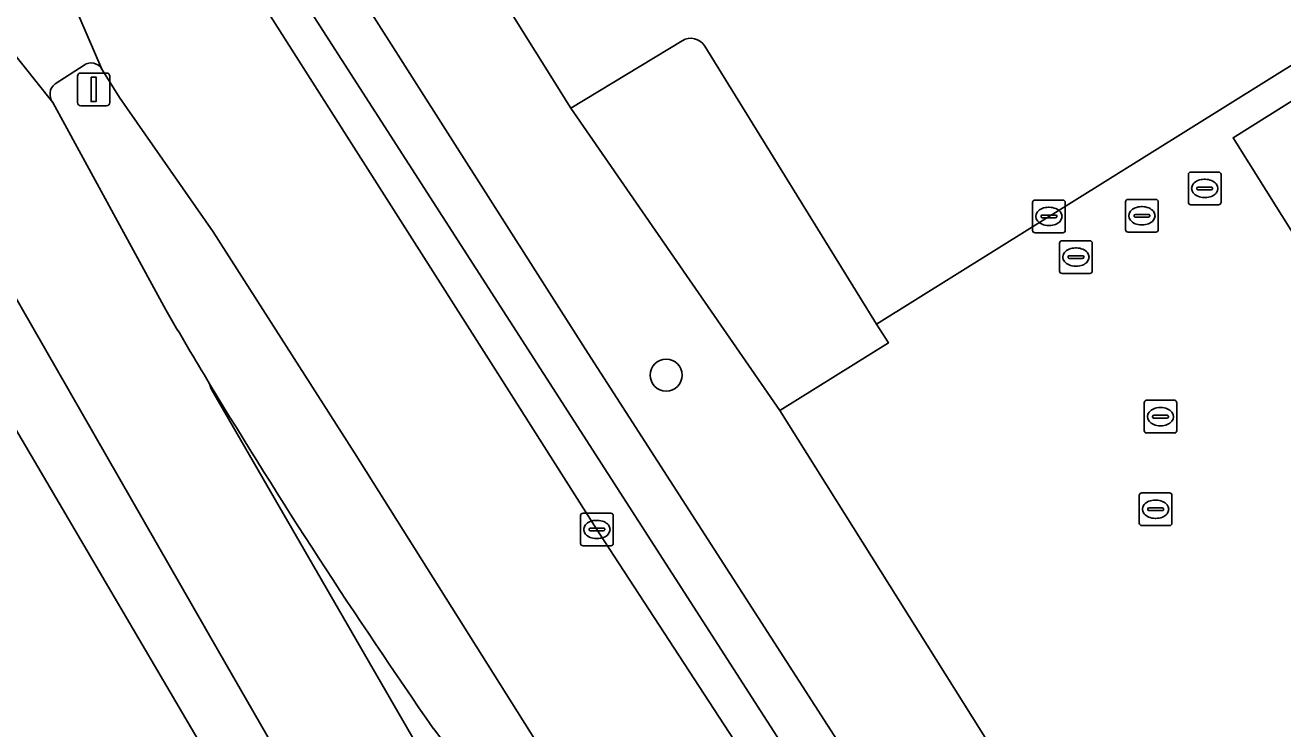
# Model space of a CAD drawing. Extents: x 158455 to 159797, y 387218 to 388672.
# Drawn here: x 158510.1 to 158548.6, y 387739.12 to 387760.66 of the extents above; entities that cross this region are included whole.
import ezdxf

# ---------------------------------------------------------------- set-up
doc = ezdxf.new("R2010")
doc.units = 0
for name, color, linetype in [('IMGEO_Berm_groen', 7, 'Continuous'), ('IMGEO_Boom', 7, 'Continuous'), ('IMGEO_Brandkraan', 7, 'Continuous'), ('IMGEO_Hek', 7, 'Continuous'), ('IMGEO_Kolk', 7, 'Continuous'), ('IMGEO_Pand', 7, 'Continuous'), ('IMGEO_Rijbaan_lokaal_open', 7, 'Continuous'), ('IMGEO_Rijbaan_regionaal_gesloten', 7, 'Continuous'), ('IMGEO_Rioolput', 7, 'Continuous'), ('IMGEO_Verkeersbordpaal', 7, 'Continuous'), ('IMGEO_Voetpad_open', 7, 'Continuous')]:
    doc.layers.add(name, color=color, linetype=linetype)

msp = doc.modelspace()

# ---------------------------------------------------------------- linework, layer by layer
at = {"layer": 'IMGEO_Berm_groen'}
for points in [[(158490.254, 387825.218), (158489.044, 387827.172), (158488.184, 387829.067), (158487.671, 387828.745), (158485, 387824.221), (158484.237, 387821.378), (158506.024, 387783.964), (158509.758, 387777.954), (158515.06, 387769.897), (158527.238, 387750.747), (158548.722, 387717.403), (158561.527, 387695.629), (158567.142, 387685.228), (158568.545, 387685.937), (158571.712, 387687.537), (158533.201, 387748.867), (158526.8, 387758.122)], [(158526.8, 387758.122), (158519.107, 387770.428), (158518.605, 387771.196), (158513.011, 387780.144), (158511.027, 387783.319), (158510.564, 387784.118), (158502.966, 387796.221), (158502.484, 387797.039), (158500, 387801.036), (158494.925, 387809.202), (158494.382, 387809.941), (158486.771, 387822.384), (158490.072, 387824.441)], [(158515.06, 387769.897), (158509.758, 387777.954), (158506.024, 387783.964), (158484.237, 387821.378), (158483.961, 387820.346), (158485.074, 387816.76), (158488.697, 387810.722), (158500, 387791.321), (158504.739, 387783.19), (158508.513, 387777.116), (158508.527, 387777.094), (158525.962, 387750), (158547.445, 387716.616)], [(158560.214, 387694.903), (158565.803, 387684.551), (158567.142, 387685.228), (158561.527, 387695.629), (158548.722, 387717.403), (158527.238, 387750.747), (158515.06, 387769.897)], [(158511.899, 387759.433), (158511.011, 387758.864)], [(158520.176, 387747.57), (158515.849, 387754.329), (158512.984, 387758.448), (158512.445, 387759.315)], [(158510.939, 387758.288), (158514.4, 387751.946)], [(158533.786, 387723.339), (158536.345, 387719.385), (158537.595, 387720.136), (158530.38, 387731.358), (158520.176, 387747.57)], [(158522.602, 387739.12), (158528.321, 387731.472)]]:
    msp.add_lwpolyline(points, dxfattribs=at)
for centre, radius, start, end in [((158512.118, 387759.124), 0.379, 30.2822, 125.3277), ((158511.279, 387758.538), 0.422, 129.4308, 216.3191), ((158681.862, 387849.916), 194.015, 210.32876, 211.10579), ((158680.006, 387848.813), 191.856, 211.11006, 214.87207)]:
    msp.add_arc(centre, radius, start, end, dxfattribs=at)
at = {"layer": 'IMGEO_Boom'}
msp.add_circle((158529.719, 387749.948), 0.489, dxfattribs=at)
at = {"layer": 'IMGEO_Brandkraan'}
for p, q in [((158544.426, 387749.176), (158545.278, 387749.176)), ((158544.351, 387748.25), (158544.351, 387749.102)), ((158544.839, 387748.956), (158544.864, 387748.956)), ((158545.352, 387749.102), (158545.352, 387748.25)), ((158544.61, 387748.67), (158544.61, 387748.682)), ((158545.048, 387748.633), (158544.65, 387748.633)), ((158544.653, 387748.719), (158545.051, 387748.719)), ((158544.862, 387748.396), (158544.837, 387748.396)), ((158545.094, 387748.682), (158545.094, 387748.67)), ((158545.278, 387748.176), (158544.426, 387748.176))]:
    msp.add_line(p, q, dxfattribs=at)
for points in [[(158544.426, 387749.176), (158545.278, 387749.176)], [(158544.351, 387748.25), (158544.351, 387749.102)], [(158545.352, 387749.102), (158545.352, 387748.25)], [(158545.278, 387748.176), (158544.426, 387748.176)]]:
    msp.add_lwpolyline(points, dxfattribs=at)
for centre, radius, start, end in [((158544.428, 387749.1), 0.0765, 91.552, 178.448), ((158544.428, 387749.1), 0.0765, 91.552, 178.448), ((158545.276, 387749.1), 0.0765, 1.552, 88.448), ((158545.276, 387749.1), 0.0765, 1.552, 88.448), ((158544.65, 387748.679), 0.0403, 85.8775, 175.7526), ((158544.647, 387748.669), 0.0366, 178.938, 274.7102), ((158545.051, 387748.676), 0.043, 264.8664, 352.4533), ((158545.055, 387748.681), 0.0386, 1.7309, 96.639), ((158544.428, 387748.252), 0.0765, 181.552, 268.448), ((158544.428, 387748.252), 0.0765, 181.552, 268.448), ((158545.276, 387748.252), 0.0765, 271.552, 358.448), ((158545.276, 387748.252), 0.0765, 271.552, 358.448)]:
    msp.add_arc(centre, radius, start, end, dxfattribs=at)
for centre, major_axis, ratio, start_param, end_param in [((158544.838, 387748.676), (-0.387, 0.002), 0.722429, 4.712389, 7.853982), ((158544.863, 387748.676), (-0.39, 0.002), 0.717154, 1.570796, 4.712389)]:
    msp.add_ellipse(centre, major_axis=major_axis, ratio=ratio, start_param=start_param, end_param=end_param, dxfattribs=at)
at = {"layer": 'IMGEO_Hek'}
msp.add_lwpolyline([(158526.8, 387758.122), (158533.201, 387748.867)], dxfattribs=at)
at = {"layer": 'IMGEO_Kolk'}
for p, q in [((158540.935, 387754.379), (158540.935, 387755.231)), ((158541.01, 387755.305), (158541.862, 387755.305)), ((158541.423, 387755.085), (158541.448, 387755.085)), ((158541.936, 387755.231), (158541.936, 387754.379)), ((158541.194, 387754.799), (158541.194, 387754.811)), ((158541.632, 387754.762), (158541.234, 387754.762)), ((158541.237, 387754.848), (158541.635, 387754.848)), ((158541.678, 387754.811), (158541.678, 387754.799)), ((158541.862, 387754.305), (158541.01, 387754.305)), ((158541.446, 387754.525), (158541.421, 387754.525)), ((158544.202, 387745.416), (158544.202, 387746.268)), ((158544.277, 387746.342), (158545.129, 387746.342)), ((158544.69, 387746.122), (158544.715, 387746.122)), ((158545.203, 387746.268), (158545.203, 387745.416)), ((158527.174, 387745.722), (158528.026, 387745.722)), ((158544.461, 387745.836), (158544.461, 387745.848)), ((158544.899, 387745.799), (158544.501, 387745.799)), ((158544.504, 387745.885), (158544.902, 387745.885)), ((158544.945, 387745.848), (158544.945, 387745.836)), ((158527.099, 387744.796), (158527.099, 387745.648)), ((158527.587, 387745.502), (158527.612, 387745.502)), ((158528.1, 387745.648), (158528.1, 387744.796)), ((158545.129, 387745.342), (158544.277, 387745.342)), ((158544.713, 387745.562), (158544.688, 387745.562)), ((158527.358, 387745.216), (158527.358, 387745.228)), ((158527.796, 387745.179), (158527.398, 387745.179)), ((158527.401, 387745.265), (158527.799, 387745.265)), ((158527.61, 387744.942), (158527.585, 387744.942)), ((158527.842, 387745.228), (158527.842, 387745.216)), ((158528.026, 387744.722), (158527.174, 387744.722))]:
    msp.add_line(p, q, dxfattribs=at)
for points in [[(158540.935, 387754.379), (158540.935, 387755.231)], [(158541.01, 387755.305), (158541.862, 387755.305)], [(158541.936, 387755.231), (158541.936, 387754.379)], [(158541.862, 387754.305), (158541.01, 387754.305)], [(158544.202, 387745.416), (158544.202, 387746.268)], [(158544.277, 387746.342), (158545.129, 387746.342)], [(158545.203, 387746.268), (158545.203, 387745.416)], [(158527.174, 387745.722), (158528.026, 387745.722)], [(158527.099, 387744.796), (158527.099, 387745.648)], [(158528.1, 387745.648), (158528.1, 387744.796)], [(158545.129, 387745.342), (158544.277, 387745.342)], [(158528.026, 387744.722), (158527.174, 387744.722)]]:
    msp.add_lwpolyline(points, dxfattribs=at)
for centre, radius, start, end in [((158541.012, 387755.229), 0.0765, 91.552, 178.448), ((158541.012, 387755.229), 0.0765, 91.552, 178.448), ((158541.86, 387755.229), 0.0765, 1.552, 88.448), ((158541.86, 387755.229), 0.0765, 1.552, 88.448), ((158541.234, 387754.808), 0.0403, 85.8775, 175.7526), ((158541.231, 387754.798), 0.0366, 178.938, 274.7102), ((158541.635, 387754.805), 0.043, 264.8664, 352.4533), ((158541.639, 387754.81), 0.0386, 1.7309, 96.639), ((158541.012, 387754.381), 0.0765, 181.552, 268.448), ((158541.012, 387754.381), 0.0765, 181.552, 268.448), ((158541.86, 387754.381), 0.0765, 271.552, 358.448), ((158541.86, 387754.381), 0.0765, 271.552, 358.448), ((158544.279, 387746.266), 0.0765, 91.552, 178.448), ((158544.279, 387746.266), 0.0765, 91.552, 178.448), ((158545.127, 387746.266), 0.0765, 1.552, 88.448), ((158545.127, 387746.266), 0.0765, 1.552, 88.448), ((158527.176, 387745.646), 0.0765, 91.552, 178.448), ((158527.176, 387745.646), 0.0765, 91.552, 178.448), ((158528.024, 387745.646), 0.0765, 1.552, 88.448), ((158528.024, 387745.646), 0.0765, 1.552, 88.448), ((158544.501, 387745.845), 0.0403, 85.8775, 175.7526), ((158544.498, 387745.835), 0.0366, 178.938, 274.7102), ((158544.902, 387745.842), 0.043, 264.8664, 352.4533), ((158544.906, 387745.847), 0.0386, 1.7309, 96.639), ((158544.279, 387745.418), 0.0765, 181.552, 268.448), ((158544.279, 387745.418), 0.0765, 181.552, 268.448), ((158545.127, 387745.418), 0.0765, 271.552, 358.448), ((158545.127, 387745.418), 0.0765, 271.552, 358.448), ((158527.398, 387745.225), 0.0403, 85.8775, 175.7526), ((158527.395, 387745.215), 0.0366, 178.938, 274.7102), ((158527.799, 387745.222), 0.043, 264.8664, 352.4533), ((158527.803, 387745.227), 0.0386, 1.7309, 96.639), ((158527.176, 387744.798), 0.0765, 181.552, 268.448), ((158527.176, 387744.798), 0.0765, 181.552, 268.448), ((158528.024, 387744.798), 0.0765, 271.552, 358.448), ((158528.024, 387744.798), 0.0765, 271.552, 358.448)]:
    msp.add_arc(centre, radius, start, end, dxfattribs=at)
for centre, major_axis, ratio, start_param, end_param in [((158541.422, 387754.805), (-0.387, 0.002), 0.722429, 4.712389, 7.853982), ((158541.447, 387754.805), (-0.39, 0.002), 0.717154, 1.570796, 4.712389), ((158544.689, 387745.842), (-0.387, 0.002), 0.722429, 4.712389, 7.853982), ((158544.714, 387745.842), (-0.39, 0.002), 0.717154, 1.570796, 4.712389), ((158527.586, 387745.222), (-0.387, 0.002), 0.722429, 4.712389, 7.853982), ((158527.611, 387745.222), (-0.39, 0.002), 0.717154, 1.570796, 4.712389)]:
    msp.add_ellipse(centre, major_axis=major_axis, ratio=ratio, start_param=start_param, end_param=end_param, dxfattribs=at)
at = {"layer": 'IMGEO_Pand'}
msp.add_lwpolyline([(158556.592, 387744.011), (158566.089, 387750), (158581.147, 387759.496), (158572.545, 387773.202), (158547.073, 387757.215), (158551.601, 387750), (158555.708, 387743.457)], close=True, dxfattribs=at)
at = {"layer": 'IMGEO_Rijbaan_lokaal_open'}
for points in [[(158530.906, 387760.014), (158536.155, 387751.508), (158606.512, 387795.408), (158603.345, 387800.635), (158601.158, 387799.246), (158598.774, 387803.062), (158543.85, 387768.758), (158546.124, 387765.163)], [(158606.512, 387795.408), (158536.155, 387751.508), (158536.521, 387750.934), (158533.201, 387748.867), (158571.712, 387687.537), (158600.856, 387641.123)], [(158577.568, 387708.434), (158571.23, 387718.533), (158572.167, 387719.121), (158569.52, 387723.337), (158567.712, 387722.202), (158562.544, 387730.436), (158557.375, 387738.671), (158559.218, 387739.828), (158556.592, 387744.011), (158555.708, 387743.457), (158551.601, 387750), (158547.073, 387757.215), (158572.545, 387773.202), (158581.147, 387759.496), (158587.107, 387750), (158588.976, 387747.022), (158592.623, 387741.212), (158594.623, 387742.468), (158595.291, 387742.887), (158593.946, 387745.03), (158590.827, 387750), (158585.81, 387757.993), (158577.633, 387771.021), (158602.63, 387786.71)], [(158547.996, 387713.568), (158538.38, 387728.68), (158527.667, 387745.113), (158524.561, 387750), (158515.055, 387764.958), (158507.961, 387776.157), (158505.768, 387774.768), (158512.445, 387759.315), (158512.984, 387758.448), (158515.849, 387754.329), (158520.176, 387747.57), (158530.38, 387731.358), (158537.595, 387720.136), (158538.221, 387719.162), (158539.142, 387717.73), (158542.411, 387712.569), (158544.544, 387709.112), (158544.581, 387709.051), (158546.395, 387706.11), (158550.048, 387699.701), (158555.986, 387689.308), (158558.845, 387684.197), (158569.244, 387665.018)], [(158522.47, 387772.587), (158519.107, 387770.428), (158526.8, 387758.122), (158530.205, 387760.183)]]:
    msp.add_lwpolyline(points, dxfattribs=at)
msp.add_arc((158530.47, 387759.745), 0.512, 31.6574, 121.2337, dxfattribs=at)
at = {"layer": 'IMGEO_Rijbaan_regionaal_gesloten'}
for points in [[(158492.476, 387794.267), (158480.865, 387813.406), (158480.511, 387813.808), (158477.923, 387812.186), (158489.694, 387792.973), (158508.177, 387761.763), (158510.939, 387758.288)], [(158514.4, 387751.946), (158510.939, 387758.288), (158508.177, 387761.763), (158489.694, 387792.973), (158477.923, 387812.186), (158475.146, 387810.445), (158483.583, 387796.737), (158495.552, 387776.889), (158507.655, 387756.047), (158516.02, 387741.498), (158522.207, 387730.738), (158531.024, 387715.403), (158537.295, 387704.498), (158545.402, 387690.397), (158555.919, 387672.106), (158568.845, 387649.844)], [(158568.845, 387649.844), (158555.919, 387672.106), (158545.402, 387690.397), (158537.295, 387704.498), (158531.024, 387715.403), (158522.207, 387730.738), (158516.02, 387741.498), (158507.655, 387756.047), (158495.552, 387776.889), (158483.583, 387796.737), (158475.146, 387810.445), (158473.207, 387809.229), (158493.992, 387775.205), (158586.262, 387618.117)], [(158512.445, 387759.315), (158505.768, 387774.768), (158505.545, 387775.285)], [(158511.011, 387758.864), (158511.899, 387759.433)], [(158515.744, 387749.684), (158515.79, 387749.53), (158565.676, 387663.212), (158557.959, 387680.586)], [(158565.676, 387663.212), (158515.79, 387749.53), (158515.744, 387749.684)], [(158528.321, 387731.472), (158522.602, 387739.12)]]:
    msp.add_lwpolyline(points, dxfattribs=at)
for centre, radius, start, end in [((158512.118, 387759.124), 0.379, 30.2822, 125.3277), ((158511.279, 387758.538), 0.422, 129.4308, 216.3191), ((158681.862, 387849.916), 194.015, 210.32876, 211.10579), ((158680.006, 387848.813), 191.856, 211.11006, 214.87207)]:
    msp.add_arc(centre, radius, start, end, dxfattribs=at)
at = {"layer": 'IMGEO_Rioolput'}
for p, q in [((158545.704, 387755.235), (158545.704, 387756.087)), ((158545.779, 387756.161), (158546.631, 387756.161)), ((158546.705, 387756.087), (158546.705, 387755.235)), ((158546.006, 387755.704), (158546.404, 387755.704)), ((158546.192, 387755.941), (158546.217, 387755.941)), ((158543.857, 387755.324), (158544.709, 387755.324)), ((158545.963, 387755.655), (158545.963, 387755.667)), ((158546.401, 387755.618), (158546.003, 387755.618)), ((158546.215, 387755.381), (158546.19, 387755.381)), ((158546.447, 387755.667), (158546.447, 387755.655)), ((158543.782, 387754.398), (158543.782, 387755.25)), ((158544.27, 387755.104), (158544.295, 387755.104)), ((158544.783, 387755.25), (158544.783, 387754.398)), ((158546.631, 387755.161), (158545.779, 387755.161)), ((158544.041, 387754.818), (158544.041, 387754.83)), ((158544.479, 387754.781), (158544.081, 387754.781)), ((158544.084, 387754.867), (158544.482, 387754.867)), ((158544.293, 387754.544), (158544.268, 387754.544)), ((158544.525, 387754.83), (158544.525, 387754.818)), ((158544.709, 387754.324), (158543.857, 387754.324)), ((158541.762, 387753.134), (158541.762, 387753.986)), ((158541.837, 387754.06), (158542.689, 387754.06)), ((158542.25, 387753.84), (158542.275, 387753.84)), ((158542.763, 387753.986), (158542.763, 387753.134)), ((158542.021, 387753.554), (158542.021, 387753.566)), ((158542.459, 387753.517), (158542.061, 387753.517)), ((158542.064, 387753.603), (158542.462, 387753.603)), ((158542.505, 387753.566), (158542.505, 387753.554)), ((158542.689, 387753.06), (158541.837, 387753.06)), ((158542.273, 387753.28), (158542.248, 387753.28))]:
    msp.add_line(p, q, dxfattribs=at)
for points in [[(158545.704, 387755.235), (158545.704, 387756.087)], [(158545.779, 387756.161), (158546.631, 387756.161)], [(158546.705, 387756.087), (158546.705, 387755.235)], [(158543.857, 387755.324), (158544.709, 387755.324)], [(158543.782, 387754.398), (158543.782, 387755.25)], [(158544.783, 387755.25), (158544.783, 387754.398)], [(158546.631, 387755.161), (158545.779, 387755.161)], [(158544.709, 387754.324), (158543.857, 387754.324)], [(158541.762, 387753.134), (158541.762, 387753.986)], [(158541.837, 387754.06), (158542.689, 387754.06)], [(158542.763, 387753.986), (158542.763, 387753.134)], [(158542.689, 387753.06), (158541.837, 387753.06)]]:
    msp.add_lwpolyline(points, dxfattribs=at)
for centre, radius, start, end in [((158545.781, 387756.085), 0.0765, 91.552, 178.448), ((158545.781, 387756.085), 0.0765, 91.552, 178.448), ((158546.629, 387756.085), 0.0765, 1.552, 88.448), ((158546.629, 387756.085), 0.0765, 1.552, 88.448), ((158546.003, 387755.664), 0.0403, 85.8775, 175.7526), ((158546.408, 387755.666), 0.0386, 1.7309, 96.639), ((158543.859, 387755.248), 0.0765, 91.552, 178.448), ((158543.859, 387755.248), 0.0765, 91.552, 178.448), ((158544.707, 387755.248), 0.0765, 1.552, 88.448), ((158544.707, 387755.248), 0.0765, 1.552, 88.448), ((158546, 387755.654), 0.0366, 178.938, 274.7102), ((158546.404, 387755.661), 0.043, 264.8664, 352.4533), ((158545.781, 387755.237), 0.0765, 181.552, 268.448), ((158545.781, 387755.237), 0.0765, 181.552, 268.448), ((158546.629, 387755.237), 0.0765, 271.552, 358.448), ((158546.629, 387755.237), 0.0765, 271.552, 358.448), ((158544.081, 387754.827), 0.0403, 85.8775, 175.7526), ((158544.078, 387754.817), 0.0366, 178.938, 274.7102), ((158544.482, 387754.824), 0.043, 264.8664, 352.4533), ((158544.486, 387754.829), 0.0386, 1.7309, 96.639), ((158543.859, 387754.4), 0.0765, 181.552, 268.448), ((158543.859, 387754.4), 0.0765, 181.552, 268.448), ((158544.707, 387754.4), 0.0765, 271.552, 358.448), ((158544.707, 387754.4), 0.0765, 271.552, 358.448), ((158541.839, 387753.984), 0.0765, 91.552, 178.448), ((158541.839, 387753.984), 0.0765, 91.552, 178.448), ((158542.687, 387753.984), 0.0765, 1.552, 88.448), ((158542.687, 387753.984), 0.0765, 1.552, 88.448), ((158542.061, 387753.563), 0.0403, 85.8775, 175.7526), ((158542.058, 387753.553), 0.0366, 178.938, 274.7102), ((158542.462, 387753.56), 0.043, 264.8664, 352.4533), ((158542.466, 387753.565), 0.0386, 1.7309, 96.639), ((158541.839, 387753.136), 0.0765, 181.552, 268.448), ((158541.839, 387753.136), 0.0765, 181.552, 268.448), ((158542.687, 387753.136), 0.0765, 271.552, 358.448), ((158542.687, 387753.136), 0.0765, 271.552, 358.448)]:
    msp.add_arc(centre, radius, start, end, dxfattribs=at)
for centre, major_axis, ratio, start_param, end_param in [((158546.191, 387755.661), (-0.387, 0.002), 0.722429, 4.712389, 7.853982), ((158546.216, 387755.661), (-0.39, 0.002), 0.717154, 1.570796, 4.712389), ((158544.269, 387754.824), (-0.387, 0.002), 0.722429, 4.712389, 7.853982), ((158544.294, 387754.824), (-0.39, 0.002), 0.717154, 1.570796, 4.712389), ((158542.249, 387753.56), (-0.387, 0.002), 0.722429, 4.712389, 7.853982), ((158542.274, 387753.56), (-0.39, 0.002), 0.717154, 1.570796, 4.712389)]:
    msp.add_ellipse(centre, major_axis=major_axis, ratio=ratio, start_param=start_param, end_param=end_param, dxfattribs=at)
at = {"layer": 'IMGEO_Verkeersbordpaal'}
for p, q in [((158511.797, 387759.194), (158512.587, 387759.194)), ((158512.587, 387759.194), (158511.797, 387759.194)), ((158511.697, 387758.294), (158511.697, 387759.094)), ((158511.697, 387759.094), (158511.697, 387758.294)), ((158512.687, 387759.094), (158512.687, 387758.294)), ((158512.687, 387758.294), (158512.687, 387759.094)), ((158512.587, 387758.194), (158511.797, 387758.194)), ((158511.797, 387758.194), (158512.587, 387758.194))]:
    msp.add_line(p, q, dxfattribs=at)
msp.add_lwpolyline([(158512.117, 387759.069), (158512.267, 387759.069), (158512.267, 387758.319), (158512.117, 387758.319), (158512.117, 387759.069)], dxfattribs=at)
for centre, start, end in [((158511.797, 387759.094), 90, 180), ((158511.797, 387759.094), 90, 180), ((158512.587, 387759.094), 0, 90), ((158512.587, 387759.094), 360, 90), ((158511.797, 387758.294), 180, 270), ((158511.797, 387758.294), 180, 270), ((158512.587, 387758.294), 270, 0), ((158512.587, 387758.294), 270, 0)]:
    msp.add_arc(centre, 0.1, start, end, dxfattribs=at)
at = {"layer": 'IMGEO_Voetpad_open'}
for points in [[(158547.445, 387716.616), (158525.962, 387750), (158508.527, 387777.094), (158508.513, 387777.116), (158504.739, 387783.19), (158500, 387791.321), (158488.697, 387810.722), (158485.074, 387816.76), (158483.961, 387820.346), (158484.237, 387821.378), (158485, 387824.221), (158487.671, 387828.745), (158488.184, 387829.067), (158487.022, 387830.231)], [(158483.565, 387817.298), (158485.048, 387814.702), (158493.586, 387799.98), (158498.845, 387790.928), (158500, 387789.02), (158504.092, 387782.258), (158504.386, 387781.795), (158507.961, 387776.157), (158515.055, 387764.958), (158524.561, 387750), (158527.667, 387745.113), (158538.38, 387728.68), (158547.996, 387713.568)], [(158530.205, 387760.183), (158526.8, 387758.122), (158533.201, 387748.867), (158536.521, 387750.934), (158536.155, 387751.508), (158530.906, 387760.014)]]:
    msp.add_lwpolyline(points, dxfattribs=at)
msp.add_arc((158530.47, 387759.745), 0.512, 31.6574, 121.2337, dxfattribs=at)

doc.saveas('drawing.dxf')
